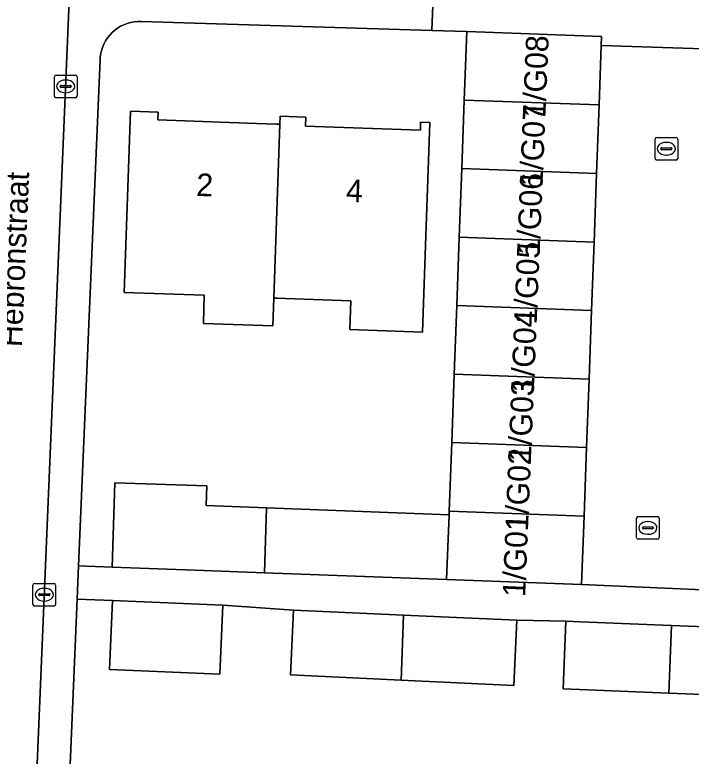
# Model space of a CAD drawing. Extents: x 161354 to 162026, y 386504 to 387460.
# Drawn here: x 161566.46 to 161596.34, y 387313.91 to 387346.64 of the extents above; entities that cross this region are included whole.
import ezdxf

# ---------------------------------------------------------------- set-up
doc = ezdxf.new("R2010")
doc.units = 0
for name, color, linetype in [('IMGEO_Erf', 7, 'Continuous'), ('IMGEO_Kolk', 7, 'Continuous'), ('IMGEO_Openbare_ruimte_label', 7, 'Continuous'), ('IMGEO_Pand', 7, 'Continuous'), ('IMGEO_Pand_nummerreeks', 7, 'Continuous'), ('IMGEO_Rijbaan_lokaal_open', 7, 'Continuous'), ('IMGEO_Rioolput', 7, 'Continuous'), ('IMGEO_Voetpad_open', 7, 'Continuous')]:
    doc.layers.add(name, color=color, linetype=linetype)

msp = doc.modelspace()

# ---------------------------------------------------------------- linework, layer by layer
at = {"layer": 'IMGEO_Erf'}
for points in [[(161585.873, 387330.781), (161585.984, 387333.805), (161586.095, 387336.83), (161586.206, 387339.854), (161586.316, 387342.879), (161586.427, 387345.903), (161584.886, 387345.951), (161572.043, 387346.348), (161571.886, 387346.347), (161571.73, 387346.331), (161571.576, 387346.302), (161571.426, 387346.259), (161571.279, 387346.202), (161571.139, 387346.133), (161571.005, 387346.052), (161570.879, 387345.959), (161570.761, 387345.855), (161570.654, 387345.741), (161570.557, 387345.618), (161570.471, 387345.486), (161570.398, 387345.348), (161570.337, 387345.203), (161570.289, 387345.054), (161570.255, 387344.901), (161570.235, 387344.746), (161570.23, 387344.668), (161569.279, 387322.31), (161570.762, 387322.251), (161570.887, 387325.981), (161574.941, 387325.845), (161574.912, 387324.982), (161577.588, 387324.881), (161585.646, 387324.575), (161585.652, 387324.732), (161585.762, 387327.756)], [(161574.792, 387333.021), (161574.835, 387334.26), (161571.293, 387334.385), (161571.575, 387342.39), (161572.8, 387342.347), (161572.788, 387342.003), (161577.134, 387341.85), (161578.027, 387341.818), (161578.175, 387341.813), (161578.188, 387342.166), (161579.319, 387342.126), (161579.305, 387341.722), (161584.378, 387341.543), (161584.391, 387341.898), (161584.8, 387341.883), (161584.624, 387336.887), (161584.474, 387332.63), (161581.259, 387332.743), (161581.304, 387334.02), (161578.428, 387334.122), (161578.074, 387334.134), (161578.074, 387334.126), (161577.902, 387334.129), (161577.859, 387332.913)]]:
    msp.add_lwpolyline(points, close=True, dxfattribs=at)
msp.add_lwpolyline([(161600.563, 387316.49), (161595.361, 387316.697), (161590.689, 387316.883), (161590.808, 387319.868), (161588.639, 387319.915), (161588.507, 387317.038), (161583.53, 387317.273), (161578.638, 387317.504), (161578.769, 387320.365), (161575.652, 387320.575), (161575.522, 387317.535), (161570.65, 387317.743), (161570.779, 387320.783), (161569.217, 387320.842), (161568.3, 387299.274)], dxfattribs=at)
at = {"layer": 'IMGEO_Kolk'}
for p, q in [((161568.21, 387343.056), (161568.21, 387343.908)), ((161568.285, 387343.982), (161569.137, 387343.982)), ((161569.211, 387343.908), (161569.211, 387343.056)), ((161568.512, 387343.525), (161568.91, 387343.525)), ((161568.698, 387343.762), (161568.723, 387343.762)), ((161568.469, 387343.476), (161568.469, 387343.488)), ((161568.907, 387343.439), (161568.509, 387343.439)), ((161568.721, 387343.202), (161568.696, 387343.202)), ((161568.953, 387343.488), (161568.953, 387343.476)), ((161569.137, 387342.982), (161568.285, 387342.982)), ((161567.266, 387320.617), (161567.266, 387321.469)), ((161567.341, 387321.543), (161568.193, 387321.543)), ((161567.754, 387321.323), (161567.779, 387321.323)), ((161568.267, 387321.469), (161568.267, 387320.617)), ((161567.525, 387321.037), (161567.525, 387321.049)), ((161567.963, 387321), (161567.565, 387321)), ((161567.568, 387321.086), (161567.966, 387321.086)), ((161568.009, 387321.049), (161568.009, 387321.037)), ((161567.777, 387320.763), (161567.752, 387320.763)), ((161568.193, 387320.543), (161567.341, 387320.543))]:
    msp.add_line(p, q, dxfattribs=at)
for points in [[(161568.21, 387343.056), (161568.21, 387343.908)], [(161568.285, 387343.982), (161569.137, 387343.982)], [(161569.211, 387343.908), (161569.211, 387343.056)], [(161569.137, 387342.982), (161568.285, 387342.982)], [(161567.266, 387320.617), (161567.266, 387321.469)], [(161567.341, 387321.543), (161568.193, 387321.543)], [(161568.267, 387321.469), (161568.267, 387320.617)], [(161568.193, 387320.543), (161567.341, 387320.543)]]:
    msp.add_lwpolyline(points, dxfattribs=at)
for centre, radius, start, end in [((161568.287, 387343.906), 0.0765, 91.552, 178.448), ((161568.287, 387343.906), 0.0765, 91.552, 178.448), ((161569.135, 387343.906), 0.0765, 1.552, 88.448), ((161569.135, 387343.906), 0.0765, 1.552, 88.448), ((161568.509, 387343.485), 0.0403, 85.8775, 175.7526), ((161568.914, 387343.487), 0.0386, 1.7309, 96.639), ((161568.506, 387343.475), 0.0366, 178.938, 274.7102), ((161568.91, 387343.482), 0.043, 264.8664, 352.4533), ((161568.287, 387343.058), 0.0765, 181.552, 268.448), ((161568.287, 387343.058), 0.0765, 181.552, 268.448), ((161569.135, 387343.058), 0.0765, 271.552, 358.448), ((161569.135, 387343.058), 0.0765, 271.552, 358.448), ((161567.343, 387321.467), 0.0765, 91.552, 178.448), ((161567.343, 387321.467), 0.0765, 91.552, 178.448), ((161568.191, 387321.467), 0.0765, 1.552, 88.448), ((161568.191, 387321.467), 0.0765, 1.552, 88.448), ((161567.565, 387321.046), 0.0403, 85.8775, 175.7526), ((161567.562, 387321.036), 0.0366, 178.938, 274.7102), ((161567.966, 387321.043), 0.043, 264.8664, 352.4533), ((161567.97, 387321.048), 0.0386, 1.7309, 96.639), ((161567.343, 387320.619), 0.0765, 181.552, 268.448), ((161567.343, 387320.619), 0.0765, 181.552, 268.448), ((161568.191, 387320.619), 0.0765, 271.552, 358.448), ((161568.191, 387320.619), 0.0765, 271.552, 358.448)]:
    msp.add_arc(centre, radius, start, end, dxfattribs=at)
for centre, major_axis, ratio, start_param, end_param in [((161568.697, 387343.482), (-0.387, 0.002), 0.722429, 4.712389, 7.853982), ((161568.722, 387343.482), (-0.39, 0.002), 0.717154, 1.570796, 4.712389), ((161567.753, 387321.043), (-0.387, 0.002), 0.722429, 4.712389, 7.853982), ((161567.778, 387321.043), (-0.39, 0.002), 0.717154, 1.570796, 4.712389)]:
    msp.add_ellipse(centre, major_axis=major_axis, ratio=ratio, start_param=start_param, end_param=end_param, dxfattribs=at)
at = {"layer": 'IMGEO_Pand'}
for points in [[(161592.371, 387345.293), (161592.385, 387345.685), (161586.427, 387345.903), (161586.316, 387342.879), (161592.274, 387342.66)], [(161592.164, 387339.636), (161592.274, 387342.66), (161586.316, 387342.879), (161586.206, 387339.854)], [(161578.175, 387341.813), (161578.027, 387341.818), (161577.134, 387341.85), (161572.788, 387342.003), (161572.8, 387342.347), (161571.575, 387342.39), (161571.293, 387334.385), (161574.835, 387334.26), (161574.792, 387333.021), (161577.859, 387332.913), (161577.902, 387334.129)], [(161578.175, 387341.813), (161577.902, 387334.129), (161578.074, 387334.126), (161578.074, 387334.134), (161578.428, 387334.122), (161581.304, 387334.02), (161581.259, 387332.743), (161584.474, 387332.63), (161584.624, 387336.887), (161584.8, 387341.883), (161584.391, 387341.898), (161584.378, 387341.543), (161579.305, 387341.722), (161579.319, 387342.126), (161578.188, 387342.166)], [(161586.206, 387339.854), (161586.095, 387336.83), (161592.053, 387336.612), (161592.164, 387339.636)], [(161592.053, 387336.612), (161586.095, 387336.83), (161585.984, 387333.805), (161591.942, 387333.587)], [(161591.831, 387330.562), (161591.942, 387333.587), (161585.984, 387333.805), (161585.873, 387330.781)], [(161585.873, 387330.781), (161585.762, 387327.756), (161591.72, 387327.538), (161591.831, 387330.562)], [(161591.72, 387327.538), (161585.762, 387327.756), (161585.652, 387324.732), (161591.61, 387324.514)], [(161577.588, 387324.881), (161574.912, 387324.982), (161574.941, 387325.845), (161570.887, 387325.981), (161570.762, 387322.251), (161574.816, 387322.114), (161577.492, 387322.012)], [(161585.537, 387321.707), (161585.646, 387324.575), (161577.588, 387324.881), (161577.492, 387322.012)], [(161591.499, 387321.489), (161591.61, 387324.514), (161585.652, 387324.732), (161585.646, 387324.575), (161585.537, 387321.707)], [(161575.652, 387320.575), (161570.779, 387320.783), (161570.65, 387317.743), (161575.522, 387317.535)], [(161583.64, 387320.143), (161578.769, 387320.365), (161578.638, 387317.504), (161583.53, 387317.273)], [(161583.53, 387317.273), (161588.507, 387317.038), (161588.639, 387319.915), (161583.64, 387320.143)], [(161595.48, 387319.682), (161591.446, 387319.843), (161590.808, 387319.868), (161590.689, 387316.883), (161595.361, 387316.697)], [(161595.361, 387316.697), (161600.563, 387316.49), (161600.682, 387319.474), (161595.48, 387319.682)]]:
    msp.add_lwpolyline(points, close=True, dxfattribs=at)
at = {"layer": 'IMGEO_Rijbaan_lokaal_open'}
for points in [[(161567.157, 387306.549), (161568.869, 387347.262), (161568.875, 387347.345), (161568.895, 387347.498), (161568.93, 387347.649), (161568.978, 387347.797), (161569.039, 387347.939), (161569.112, 387348.075), (161569.197, 387348.205), (161569.294, 387348.326), (161569.401, 387348.438), (161569.517, 387348.54), (161569.642, 387348.632), (161569.775, 387348.711), (161569.914, 387348.779), (161570.059, 387348.834), (161570.209, 387348.876), (161570.361, 387348.904), (161570.515, 387348.918), (161570.67, 387348.919), (161572.943, 387348.829), (161574.291, 387380.558)], [(161599.845, 387327.719), (161600.506, 387345.024), (161592.371, 387345.293), (161592.274, 387342.66), (161592.164, 387339.636), (161592.053, 387336.612), (161591.942, 387333.587), (161591.831, 387330.562), (161591.72, 387327.538), (161591.61, 387324.514), (161591.499, 387321.489), (161621.972, 387320.147), (161621.97, 387319.829), (161623.359, 387319.788), (161623.615, 387325.508)]]:
    msp.add_lwpolyline(points, dxfattribs=at)
at = {"layer": 'IMGEO_Rioolput'}
for p, q in [((161594.821, 387341.229), (161595.673, 387341.229)), ((161594.746, 387340.303), (161594.746, 387341.155)), ((161595.234, 387341.009), (161595.259, 387341.009)), ((161595.747, 387341.155), (161595.747, 387340.303)), ((161595.005, 387340.723), (161595.005, 387340.735)), ((161595.443, 387340.686), (161595.045, 387340.686)), ((161595.048, 387340.772), (161595.446, 387340.772)), ((161595.489, 387340.735), (161595.489, 387340.723)), ((161595.257, 387340.449), (161595.232, 387340.449)), ((161595.673, 387340.229), (161594.821, 387340.229)), ((161593.929, 387323.566), (161593.929, 387324.418)), ((161594.004, 387324.492), (161594.856, 387324.492)), ((161594.417, 387324.272), (161594.442, 387324.272)), ((161594.93, 387324.418), (161594.93, 387323.566)), ((161594.188, 387323.986), (161594.188, 387323.998)), ((161594.626, 387323.949), (161594.228, 387323.949)), ((161594.231, 387324.035), (161594.629, 387324.035)), ((161594.672, 387323.998), (161594.672, 387323.986)), ((161594.44, 387323.712), (161594.415, 387323.712)), ((161594.856, 387323.492), (161594.004, 387323.492))]:
    msp.add_line(p, q, dxfattribs=at)
for points in [[(161594.821, 387341.229), (161595.673, 387341.229)], [(161594.746, 387340.303), (161594.746, 387341.155)], [(161595.747, 387341.155), (161595.747, 387340.303)], [(161595.673, 387340.229), (161594.821, 387340.229)], [(161593.929, 387323.566), (161593.929, 387324.418)], [(161594.004, 387324.492), (161594.856, 387324.492)], [(161594.93, 387324.418), (161594.93, 387323.566)], [(161594.856, 387323.492), (161594.004, 387323.492)]]:
    msp.add_lwpolyline(points, dxfattribs=at)
for centre, radius, start, end in [((161594.823, 387341.153), 0.0765, 91.552, 178.448), ((161594.823, 387341.153), 0.0765, 91.552, 178.448), ((161595.671, 387341.153), 0.0765, 1.552, 88.448), ((161595.671, 387341.153), 0.0765, 1.552, 88.448), ((161595.045, 387340.732), 0.0403, 85.8775, 175.7526), ((161595.042, 387340.722), 0.0366, 178.938, 274.7102), ((161595.446, 387340.729), 0.043, 264.8664, 352.4533), ((161595.45, 387340.734), 0.0386, 1.7309, 96.639), ((161594.823, 387340.305), 0.0765, 181.552, 268.448), ((161594.823, 387340.305), 0.0765, 181.552, 268.448), ((161595.671, 387340.305), 0.0765, 271.552, 358.448), ((161595.671, 387340.305), 0.0765, 271.552, 358.448), ((161594.006, 387324.416), 0.0765, 91.552, 178.448), ((161594.006, 387324.416), 0.0765, 91.552, 178.448), ((161594.854, 387324.416), 0.0765, 1.552, 88.448), ((161594.854, 387324.416), 0.0765, 1.552, 88.448), ((161594.228, 387323.995), 0.0403, 85.8775, 175.7526), ((161594.225, 387323.985), 0.0366, 178.938, 274.7102), ((161594.629, 387323.992), 0.043, 264.8664, 352.4533), ((161594.633, 387323.997), 0.0386, 1.7309, 96.639), ((161594.006, 387323.568), 0.0765, 181.552, 268.448), ((161594.006, 387323.568), 0.0765, 181.552, 268.448), ((161594.854, 387323.568), 0.0765, 271.552, 358.448), ((161594.854, 387323.568), 0.0765, 271.552, 358.448)]:
    msp.add_arc(centre, radius, start, end, dxfattribs=at)
for centre, major_axis, ratio, start_param, end_param in [((161595.233, 387340.729), (-0.387, 0.002), 0.722429, 4.712389, 7.853982), ((161595.258, 387340.729), (-0.39, 0.002), 0.717154, 1.570796, 4.712389), ((161594.416, 387323.992), (-0.387, 0.002), 0.722429, 4.712389, 7.853982), ((161594.441, 387323.992), (-0.39, 0.002), 0.717154, 1.570796, 4.712389)]:
    msp.add_ellipse(centre, major_axis=major_axis, ratio=ratio, start_param=start_param, end_param=end_param, dxfattribs=at)
at = {"layer": 'IMGEO_Voetpad_open'}
for points in [[(161569.217, 387320.842), (161569.279, 387322.31), (161570.23, 387344.668), (161570.235, 387344.746), (161570.255, 387344.901), (161570.289, 387345.054), (161570.337, 387345.203), (161570.398, 387345.348), (161570.471, 387345.486), (161570.557, 387345.618), (161570.654, 387345.741), (161570.761, 387345.855), (161570.879, 387345.959), (161571.005, 387346.052), (161571.139, 387346.133), (161571.279, 387346.202), (161571.426, 387346.259), (161571.576, 387346.302), (161571.73, 387346.331), (161571.886, 387346.347), (161572.043, 387346.348), (161584.886, 387345.951), (161584.995, 387348.522)], [(161622.224, 387326.585), (161601.89, 387327.458), (161601.736, 387327.465), (161601.832, 387329.878), (161601.652, 387329.885), (161601.845, 387334.754), (161601.94, 387337.162), (161602.137, 387342.119), (161602.334, 387347.085), (161602.367, 387347.926), (161600.873, 387347.98), (161597.875, 387348.086), (161589.731, 387348.35), (161584.995, 387348.522), (161584.886, 387345.951), (161586.427, 387345.903), (161592.385, 387345.685), (161592.371, 387345.293), (161600.506, 387345.024), (161599.845, 387327.719)], [(161568.869, 387347.262), (161567.157, 387306.549)], [(161566.839, 387297.941), (161569.658, 387297.867), (161569.525, 387297.884), (161569.395, 387297.914), (161569.269, 387297.954), (161569.146, 387298.006), (161569.028, 387298.069), (161568.917, 387298.142), (161568.812, 387298.225), (161568.716, 387298.316), (161568.628, 387298.416), (161568.549, 387298.524), (161568.48, 387298.638), (161568.421, 387298.758), (161568.374, 387298.882), (161568.337, 387299.01), (161568.313, 387299.141), (161568.3, 387299.274), (161569.217, 387320.842)]]:
    msp.add_lwpolyline(points, dxfattribs=at)
msp.add_lwpolyline([(161621.97, 387319.829), (161621.972, 387320.147), (161591.499, 387321.489), (161585.537, 387321.707), (161577.492, 387322.012), (161574.816, 387322.114), (161570.762, 387322.251), (161569.279, 387322.31), (161569.217, 387320.842), (161570.779, 387320.783), (161575.652, 387320.575), (161578.769, 387320.365), (161583.64, 387320.143), (161588.639, 387319.915), (161590.808, 387319.868), (161591.446, 387319.843), (161595.48, 387319.682), (161600.682, 387319.474), (161603.153, 387319.416), (161607.764, 387319.233), (161613.078, 387319.021), (161615.451, 387318.923), (161620.233, 387318.735), (161621.926, 387318.66)], close=True, dxfattribs=at)

# ---------------------------------------------------------------- texts
at = {"layer": 'IMGEO_Openbare_ruimte_label'}
msp.add_text('Hebronstraat', height=1, rotation=87.5926, dxfattribs=at).set_placement((161566.773, 387331.96))
at = {"layer": 'IMGEO_Pand_nummerreeks'}
for s, rotation, p in [('1/G08', 87.5881, (161589.899, 387342.078)), ('1/G07', 87.5853, (161589.771, 387339.038)), ('2', 357.7597, (161574.464, 387338.649)), ('1/G06', 87.5853, (161589.643, 387336.002)), ('4', 357.7597, (161581.078, 387338.39)), ('1/G05', 87.5853, (161589.515, 387332.966)), ('1/G04', 87.5853, (161589.387, 387329.93)), ('1/G03', 87.5853, (161589.259, 387326.894)), ('1/G02', 87.5853, (161589.131, 387323.851)), ('1/G01', 87.5853, (161589.008, 387320.932))]:
    msp.add_text(s, height=1, rotation=rotation, dxfattribs=at).set_placement(p)

doc.saveas('drawing.dxf')
